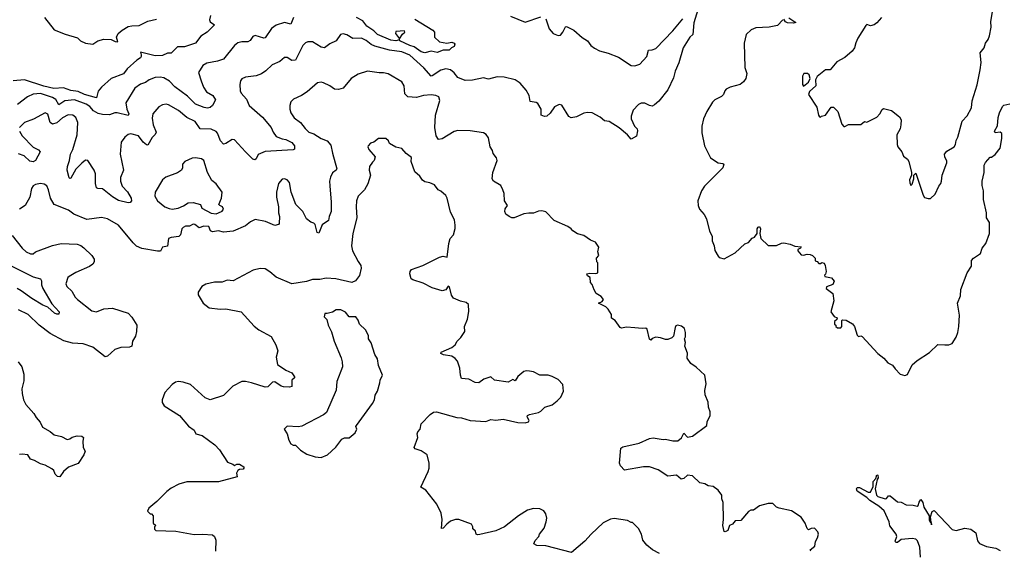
# Model space of a CAD drawing. Extents: x 1933546 to 2138868, y 524910 to 667279.
# Tile 460 of 466: x 2070205 to 2078270, y 637952 to 642297. Entities that reach past the tile are written whole.
import ezdxf

# ---------------------------------------------------------------- set-up
doc = ezdxf.new("R2010")
doc.units = 0

msp = doc.modelspace()

# ---------------------------------------------------------------- linework, layer by layer
at = {"layer": '0CON10XD'}
for points in [[(2075782.5, 642447.5), (2075727.7, 642272.3), (2075717.5, 642175), (2075693.3, 642155), (2075640, 642065), (2075603, 641943), (2075573.8, 641875), (2075559.5, 641820.5), (2075515, 641722.5), (2075440.9, 641629.1), (2075405, 641598.8), (2075385, 641590), (2075365, 641593.3), (2075325, 641614), (2075295.9, 641614.1), (2075275, 641603.3), (2075230, 641555), (2075213.6, 641506.4), (2075212.5, 641485), (2075240, 641425), (2075263.8, 641403.8), (2075265.8, 641385.8), (2075256.8, 641343.2), (2075215, 641317.5), (2075183.3, 641355), (2075115, 641412), (2075034.2, 641464.2), (2074995, 641470), (2074958.8, 641498.8), (2074895, 641534), (2074855, 641537.5), (2074827.3, 641532.7), (2074767.3, 641502.7), (2074723.6, 641493.6), (2074703.9, 641503.9), (2074646.4, 641596.4), (2074625, 641602.5), (2074587, 641583), (2074549.7, 641530.3), (2074522.4, 641507.6), (2074505, 641503.8), (2074477.5, 641515), (2074477.3, 641565), (2074449.7, 641609.7)], [(2077263.8, 642315), (2077225, 642270), (2077205, 642256), (2077175, 642245.8), (2077145, 642257.5), (2077135, 642250), (2077070.8, 642145), (2077052.6, 642107.4), (2077041.9, 642065), (2077025, 642039.4), (2076965, 641988.1), (2076898.3, 641951.7), (2076845, 641887.5), (2076805, 641887.5), (2076737.3, 641832.7), (2076723.8, 641805), (2076727.5, 641755), (2076675, 641710), (2076667.5, 641685), (2076735, 641580), (2076747.5, 641515), (2076755, 641502.5), (2076765, 641500), (2076773, 641507), (2076806.1, 641513.9), (2076850.7, 641579.3), (2076871.7, 641581.7), (2076906.1, 641546.1), (2076940.5, 641440.5), (2076955, 641422.5), (2076965, 641422.5), (2076995, 641440), (2077095, 641440), (2077125, 641462.5), (2077145, 641457.5), (2077225, 641500), (2077251.2, 641525), (2077269.3, 641560.7), (2077280.7, 641569.3), (2077345, 641553.8), (2077411.7, 641501.7), (2077426.1, 641476.1), (2077423.8, 641435), (2077415.9, 641404.1), (2077390.8, 641355), (2077391.4, 641275), (2077399.2, 641255), (2077432, 641215), (2077445, 641180), (2077476.2, 641155), (2077489.2, 641135), (2077510, 641045), (2077510, 641025), (2077493.3, 640985), (2077495, 640960), (2077505, 640940), (2077515, 640950), (2077530, 640995), (2077530, 641025), (2077545, 641040), (2077605, 640860), (2077615, 640840), (2077645, 640832.5), (2077665, 640832.5), (2077703, 640867), (2077733.8, 640935), (2077748.8, 640955), (2077756.2, 640975), (2077760, 641025), (2077798.8, 641125), (2077799.3, 641139.3), (2077782, 641175), (2077780, 641195), (2077798.9, 641221.1), (2077858, 641255), (2077870, 641275), (2077877, 641307), (2077890.6, 641335), (2077924.4, 641465.6), (2077965, 641510), (2078000.9, 641575), (2078006.5, 641633.5), (2078047, 641763), (2078073.2, 641886.8), (2078079.2, 641945), (2078071.6, 642025), (2078105.6, 642065), (2078115.8, 642105), (2078138, 642135), (2078150, 642165), (2078163.3, 642235), (2078158.6, 642281.4), (2078184.5, 642425.5)], [(2071768.3, 642331.7), (2071760, 642295), (2071765, 642280), (2071800, 642255), (2071741.4, 642195), (2071689.2, 642160.8), (2071644.4, 642105), (2071555, 642074.8), (2071496.7, 642073.2), (2071445, 642024), (2071415, 642023.8), (2071375, 642004), (2071315, 641999.5), (2071195, 642030), (2071200.7, 642009.3), (2071201.2, 641995), (2071194.2, 641985.8), (2071163.6, 641966.4), (2071086.8, 641893.2), (2071055, 641852.9), (2070955, 641815.8), (2070874.4, 641745.6), (2070848.3, 641711.7), (2070835, 641657.5), (2070735.8, 641685), (2070685, 641708.7), (2070625, 641716.1), (2070565, 641738.8), (2070485.3, 641734.7), (2070401.8, 641751.8), (2070244.8, 641805.2), (2070153.2, 641796.8)], [(2072446.9, 642315), (2072425, 642259.2), (2072375, 642274.7), (2072305, 642253.2), (2072268.8, 642225), (2072215, 642147.1), (2072205, 642144.3), (2072135, 642167.5), (2072115, 642160), (2072093.1, 642126.9), (2072075, 642114.4), (2072025, 642116.1), (2071992.8, 642107.2), (2071963.5, 642085), (2071875, 641974.4), (2071825, 641956.7), (2071739.1, 641940.9), (2071705, 641920.6), (2071670.4, 641865), (2071691.4, 641795), (2071710.9, 641745), (2071735, 641706.9), (2071786.8, 641675), (2071808.1, 641641.9), (2071785.4, 641595), (2071765, 641577.9), (2071745, 641572.4), (2071716.7, 641576.7), (2071645, 641603.8), (2071580.2, 641670.2), (2071475, 641745.9), (2071432.8, 641792.8), (2071385, 641820.9), (2071355, 641826.2), (2071315, 641823.3), (2071265, 641803.3), (2071235, 641783.8), (2071195, 641768.5), (2071149.4, 641735), (2071075.9, 641615), (2071083.3, 641563.3), (2071099.5, 641525), (2071095, 641511.9), (2071005, 641535.4), (2070985, 641534.5), (2070941.5, 641518.5), (2070885, 641520.8), (2070849.1, 641529.1), (2070810.5, 641550.5), (2070779.1, 641585), (2070750.4, 641605), (2070655, 641641.1), (2070576.4, 641633.6), (2070525, 641600.9), (2070502.1, 641642.1), (2070475, 641658.4), (2070375, 641691.1), (2070315, 641687.4), (2070268.6, 641665), (2070186.3, 641603.7)], [(2070407.5, 642315), (2070488.8, 642215), (2070577.6, 642177.6), (2070679.5, 642149.5), (2070703.8, 642125), (2070745, 642104.4), (2070805, 642096.9), (2070845, 642124), (2070895, 642138.5), (2070953.3, 642133.3), (2070988, 642118), (2071010, 642115), (2070997.8, 642155), (2071013.3, 642185), (2071045, 642212.1), (2071095, 642240.4), (2071125, 642247.5), (2071185, 642248.8), (2071255, 642285.6), (2071325, 642300.6)], [(2073441.2, 642301.2), (2073590.6, 642210.6), (2073603.3, 642195), (2073603.3, 642155), (2073645, 642116), (2073705, 642105.8), (2073745, 642112.9), (2073763.8, 642105), (2073770.8, 642095), (2073765, 642076.2), (2073741.2, 642065), (2073724.1, 642045.9), (2073675, 642048.5), (2073625, 642028.9), (2073575, 642038.9), (2073522.5, 642025), (2073495, 642034.7), (2073435.2, 642075.2), (2073401.2, 642085), (2073320, 642125), (2073315, 642132.5), (2073285.4, 642124.6), (2073245, 642129.7), (2073136.1, 642176.1), (2073106.2, 642205), (2073048.3, 642245), (2073015, 642286.8), (2072964.1, 642314.1)], [(2074225, 642326.9), (2074345, 642275.8), (2074475, 642319.2)], [(2074513.8, 642305), (2074541.7, 642221.7), (2074574.5, 642184.5), (2074615, 642168.1), (2074635, 642170), (2074655, 642194.3), (2074675, 642238.8), (2074685, 642242), (2074745, 642211.2), (2074811.2, 642151.2), (2074855, 642123.8), (2074883.3, 642085), (2074914.3, 642064.3), (2074955, 642041.2), (2075025, 642023.3), (2075110.7, 641990.7), (2075215, 641922.5), (2075245, 641920), (2075286.1, 641933.9), (2075343.3, 641995), (2075355, 642047.5), (2075385, 642048.8), (2075415, 642061.2), (2075555.4, 642204.6), (2075635.6, 642305)], [(2076455, 642296.7), (2076411.7, 642248.3), (2076343.7, 642236.3), (2076235, 642230.6), (2076197, 642213), (2076155, 642176.2), (2076138.1, 642105), (2076145.6, 641905), (2076162, 641855), (2076152, 641815), (2076135, 641788.8), (2076107.5, 641765), (2076025.9, 641744.1), (2075992.7, 641727.3), (2075980, 641715), (2075971.2, 641685), (2075955, 641666.7), (2075899.5, 641640.5), (2075879.5, 641620.5), (2075833.8, 641545), (2075806.2, 641485), (2075793.9, 641426.1), (2075791.7, 641371.7), (2075814, 641265), (2075863.3, 641165), (2075925, 641123.8), (2075965, 641120), (2075973, 641113), (2075963.3, 641085), (2075815, 640932.5), (2075790, 640895), (2075760, 640815), (2075762.5, 640775), (2075773.3, 640745), (2075810.7, 640700.7), (2075830, 640665), (2075856.2, 640565), (2075876.7, 640525), (2075876.7, 640485), (2075892.5, 640445), (2075898.3, 640408.3), (2075925, 640360), (2075935, 640350), (2075975, 640340), (2076065, 640387.5), (2076145, 640462.5), (2076175, 640472.5), (2076205, 640507.5), (2076225, 640516.7), (2076246.7, 640545), (2076246, 640585), (2076255, 640598.8), (2076265, 640602.5), (2076272.5, 640585), (2076268.8, 640545), (2076276.1, 640506.1), (2076335, 640446.7), (2076405, 640446.7), (2076445, 640467.5), (2076465, 640470), (2076515, 640460), (2076555, 640442.5), (2076606.4, 640436.4), (2076600, 640425), (2076580, 640415), (2076577.5, 640405), (2076605, 640372.5), (2076625, 640367.5), (2076655, 640376.7), (2076680, 640375), (2076700, 640365), (2076720, 640345), (2076721.7, 640321.7), (2076738.3, 640318.3), (2076751.7, 640301.7), (2076765, 640300), (2076775, 640307.5), (2076795, 640303.3), (2076803.8, 640285), (2076810.8, 640235), (2076806.2, 640213.8), (2076797.5, 640205), (2076800, 640195), (2076855, 640182.5), (2076877.5, 640155), (2076865, 640127.5), (2076815, 640110), (2076810, 640095), (2076866.2, 640055), (2076873.3, 639995), (2076850, 639905), (2076877, 639867), (2076900, 639855), (2076898.3, 639841.7), (2076880, 639825), (2076880, 639805), (2076890, 639795), (2076890, 639785), (2076903, 639773), (2076930, 639775), (2076940, 639785), (2076940, 639835), (2076945, 639840), (2076975, 639836.7), (2077027.3, 639807.3), (2077044.3, 639784.3), (2077065, 639712.5), (2077075, 639702.5), (2077095, 639707.5), (2077105, 639702.5), (2077234.1, 639564.1), (2077282.5, 639525), (2077315, 639487.5), (2077355, 639467.5), (2077375, 639437.5), (2077417.5, 639395), (2077455, 639383.3), (2077478.3, 639391.7), (2077515, 639470), (2077555, 639507.5), (2077658.3, 639571.7), (2077725, 639637.5), (2077783.8, 639633.8), (2077815.9, 639634.1), (2077844.1, 639645.9), (2077875, 639697.5), (2077889.2, 639735), (2077897.5, 639785), (2077902.7, 639877.3), (2077886.7, 639975), (2077912.2, 640035), (2077915, 640086.7), (2077967, 640223), (2078002.3, 640277.7), (2078000, 640325), (2078018, 640345), (2078075, 640383.8), (2078087.5, 640425), (2078120, 640465), (2078148.1, 640545), (2078148.1, 640635), (2078122.9, 640675), (2078122.9, 640715), (2078100.4, 640825), (2078099.5, 640895), (2078088.3, 640938.3), (2078087.7, 640975), (2078103.9, 641045), (2078104.3, 641105), (2078115, 641127.5), (2078155, 641170), (2078165, 641170), (2078195, 641192.5), (2078235.4, 641244.6), (2078250.5, 641325), (2078248.9, 641365), (2078235, 641375.6), (2078195, 641370), (2078190, 641385), (2078215, 641426.7), (2078220, 641495), (2078230.8, 641535), (2078256.2, 641585), (2078265, 641596.7), (2078315, 641607.5)], [(2076505, 642311.9), (2076563.8, 642275), (2076542.2, 642267.8), (2076495, 642271.2), (2076479.1, 642279.1), (2076465, 642300)], [(2073315, 642140), (2073341.1, 642178.9), (2073360, 642195), (2073356, 642205), (2073285, 642198.8), (2073284.3, 642185), (2073315, 642140)], [(2074449.7, 641609.7), (2074435, 641618), (2074387.1, 641627.1), (2074377.4, 641677.4), (2074355, 641718.8), (2074305, 641778), (2074265, 641804.3), (2074172.5, 641825), (2074115, 641828.8), (2074045, 641809.6), (2074005, 641819.7), (2073915, 641801), (2073855, 641799.2), (2073794.1, 641824.1), (2073763, 641863), (2073735, 641885.4), (2073695, 641894.7), (2073655.3, 641884.7), (2073585, 641836.9), (2073575, 641835.7), (2073515, 641903.6), (2073400.5, 642005), (2073335, 642033.5), (2073235, 642047), (2073115, 642079.3), (2073084.1, 642094.1), (2073042.7, 642127.3), (2073004.4, 642144.4), (2072935, 642142.9), (2072885, 642172.5), (2072855, 642182), (2072833.8, 642175), (2072796.8, 642123.2), (2072745, 642098), (2072702.7, 642067.3), (2072675, 642070.6), (2072605, 642115.8), (2072565, 642115.8), (2072545, 642106), (2072524.6, 642085.4), (2072465.7, 641964.3), (2072435, 641962.9), (2072395, 641986.7), (2072375, 641987.5), (2072336.6, 641953.4), (2072273.2, 641926.8), (2072222.8, 641877.2), (2072186.3, 641853.7), (2072143.2, 641836.8), (2072054.3, 641825.7), (2072025, 641811.2), (2072014, 641795), (2072009.2, 641765), (2072011.9, 641715), (2072020, 641695), (2072064.2, 641645), (2072085.7, 641595), (2072195, 641499.5), (2072264.5, 641415), (2072282.1, 641375), (2072305, 641340.5), (2072355, 641320.9), (2072385, 641316.9), (2072435, 641291.8), (2072457.5, 641265), (2072455, 641236.7), (2072445, 641230), (2072215, 641217.8), (2072158.2, 641191.8), (2072143.2, 641156.8), (2072131.7, 641148.3), (2072116.2, 641155), (2072054.6, 641214.6), (2071965, 641314.4), (2071945, 641316.9), (2071895, 641284.4), (2071875, 641278.1), (2071850.9, 641305), (2071826.5, 641366.5), (2071815, 641381.1), (2071775, 641399.5), (2071682.3, 641402.3), (2071642.5, 641462.5), (2071575, 641495.6), (2071505, 641553.3), (2071425, 641600), (2071405, 641604.2), (2071375, 641599.2), (2071345.5, 641584.5), (2071295.6, 641525), (2071289.7, 641489.7), (2071300, 641435), (2071323.1, 641375), (2071315, 641356), (2071289.1, 641330.9), (2071255, 641270), (2071245, 641271.4), (2071215.7, 641295), (2071178.8, 641345), (2071115, 641362.9), (2071093, 641357), (2071065.5, 641334.5), (2071036.9, 641295), (2071027.5, 641195), (2071056.2, 641065), (2071031.5, 641005), (2071030, 640975), (2071043.8, 640935), (2071087.7, 640887.7), (2071118.2, 640835), (2071120, 640815), (2071110.3, 640799.7), (2071095, 640797.8), (2071015, 640815.9), (2070965, 640847.1), (2070885, 640913.2), (2070845, 640914.5), (2070835, 640920), (2070825.4, 640955), (2070825.5, 641035), (2070815, 641066), (2070762.5, 641145), (2070745, 641146), (2070715, 641122.9), (2070665, 641073.1), (2070625, 640998.6), (2070615, 640996), (2070611.9, 641001.9), (2070594.3, 641064.3), (2070595.8, 641095), (2070613.8, 641145), (2070621.4, 641195), (2070641.9, 641235), (2070676.2, 641355), (2070681.1, 641455), (2070664.3, 641495), (2070640, 641515), (2070601.1, 641518.9), (2070555, 641494.5), (2070508.7, 641451.3), (2070475, 641442.4), (2070454.1, 641455), (2070435, 641523.8), (2070415, 641534.3), (2070317.4, 641482.6), (2070246, 641455), (2070204.4, 641415)], [(2076684, 637945), (2076681.2, 637955), (2076718, 637985), (2076723.8, 638025), (2076741.2, 638055), (2076748.8, 638085), (2076743.3, 638105), (2076715, 638132.5), (2076688.3, 638131.7), (2076665, 638120), (2076655, 638130), (2076639.2, 638175), (2076605, 638223.3), (2076526.1, 638276.1), (2076425, 638296.7), (2076405, 638306.7), (2076375, 638336), (2076335, 638336), (2076265, 638316), (2076215, 638281.2), (2076195, 638280), (2076175, 638270), (2076112.3, 638197.7), (2076065, 638192.5), (2076045, 638166.2), (2076018, 638155), (2076006.3, 638113.7), (2075985, 638103.3), (2075976.2, 638106.2), (2075964.3, 638155), (2075970.6, 638205), (2075967.5, 638345), (2075956, 638375), (2075956.2, 638405), (2075925, 638444), (2075885, 638474), (2075845, 638481.2), (2075817.5, 638497.5), (2075775.8, 638505.8), (2075715, 638561.2), (2075675, 638568.8), (2075645, 638541.2), (2075623.6, 638533.6), (2075585, 638566.7), (2075515, 638560), (2075435, 638610.8), (2075365, 638635.7), (2075315, 638635.7), (2075158.3, 638608.3), (2075125.6, 638645), (2075118.9, 638665), (2075130.1, 638789.9), (2075145, 638800), (2075279.1, 638830.9), (2075365, 638867.5), (2075395, 638874.2), (2075475, 638858.8), (2075495, 638862), (2075555, 638850), (2075595, 638850), (2075626.4, 638873.6), (2075645, 638912.5), (2075675, 638880), (2075715, 638888), (2075832.5, 638975), (2075837.5, 639005), (2075860, 639055), (2075860, 639085), (2075846.7, 639125), (2075844, 639165), (2075820, 639225), (2075818.3, 639261.7), (2075828, 639315), (2075817, 639387), (2075745, 639452.5), (2075702.3, 639482.3), (2075673.3, 639525), (2075676.4, 639566.4), (2075652.5, 639625), (2075660, 639655), (2075650, 639685), (2075659.3, 639700.7), (2075660, 639735), (2075649.3, 639769.3), (2075627, 639787), (2075593, 639797), (2075580, 639790), (2075573, 639777), (2075560, 639705), (2075547, 639693), (2075515, 639677.5), (2075495, 639677.5), (2075453, 639693), (2075415, 639696.2), (2075385, 639687.5), (2075375, 639672.5), (2075365, 639680), (2075345, 639762.5), (2075335, 639772), (2075305, 639768.5), (2075244.6, 639774.6), (2075175, 639780), (2075135, 639772.5), (2075125, 639777.5), (2075083.3, 639835), (2075053.9, 639853.9), (2075051.7, 639881.7), (2075026.4, 639926.4), (2075006.1, 639946.1), (2074947.5, 639975), (2074975, 639990), (2074987, 640007), (2074969.3, 640029.3), (2074927.5, 640055), (2074910, 640085), (2074895, 640130), (2074880, 640145), (2074877.5, 640185), (2074855, 640200), (2074850, 640215), (2074875, 640222), (2074925, 640217.5), (2074940, 640225), (2074940, 640305), (2074932.5, 640315), (2074930, 640345), (2074950, 640365), (2074940, 640395), (2074950, 640435), (2074921.2, 640475), (2074881.4, 640491.4), (2074825, 640528.8), (2074773.9, 640543.9), (2074735, 640567.5), (2074722.5, 640585), (2074695, 640603.3), (2074583.9, 640653.9), (2074515, 640722.5), (2074481.7, 640731.7), (2074455, 640730), (2074415, 640712.5), (2074375, 640713.8), (2074335, 640706.7), (2074255, 640673.8), (2074235, 640674.3), (2074213.3, 640685), (2074187.5, 640705), (2074180, 640725), (2074182.3, 640747.7), (2074200, 640775), (2074175.7, 640815), (2074173.6, 640875), (2074163.1, 640905), (2074145, 640938), (2074086.2, 640975), (2074075, 640992.5), (2074080.8, 641045), (2074116.7, 641145), (2074110, 641165), (2074082.3, 641202.3), (2074076.8, 641226.8), (2074060, 641255), (2074045, 641330), (2074025, 641357.5), (2074005, 641370), (2073895, 641385.7), (2073795, 641388.9), (2073765, 641380), (2073665, 641321.4), (2073635, 641316.2), (2073615.7, 641345), (2073605.5, 641415), (2073610.9, 641515), (2073645.8, 641635), (2073637.5, 641665), (2073615, 641676), (2073575, 641680.6), (2073512.5, 641675), (2073455, 641660.4), (2073385, 641664.4), (2073360.9, 641690.9), (2073354.6, 641754.6), (2073335, 641788), (2073222.1, 641852.1), (2073185, 641861.9), (2073148.7, 641861.3), (2073055, 641875.8), (2072978, 641852), (2072920, 641815), (2072855, 641736.2), (2072815.8, 641724.2), (2072785, 641728.6), (2072745, 641755.6), (2072695, 641778.6), (2072674.2, 641784.2), (2072645, 641780), (2072558.8, 641705), (2072514.6, 641675.4), (2072448.8, 641645), (2072425.7, 641624.3), (2072417.5, 641595), (2072419.2, 641565), (2072427.5, 641535), (2072453.4, 641493.4), (2072504.2, 641455), (2072542.5, 641405), (2072575, 641376.9), (2072615, 641362.7), (2072675, 641324.5), (2072723.1, 641305), (2072755, 641268.8), (2072766.2, 641205), (2072802.5, 641075), (2072798, 641065), (2072768.3, 641041.7), (2072752.4, 641007.6), (2072743.3, 640975), (2072746.5, 640936.5), (2072757, 640803), (2072755.6, 640725), (2072739.4, 640685), (2072735, 640652.5), (2072682.7, 640617.3), (2072655, 640549.2), (2072641.5, 640555), (2072625, 640620), (2072615, 640630), (2072589.3, 640639.3), (2072555, 640667.5), (2072523.8, 640725), (2072468, 640785), (2072429.2, 640885), (2072414, 640965), (2072395, 640986), (2072375, 640993.8), (2072355, 640991.2), (2072325, 640956.7), (2072310, 640885), (2072310, 640845), (2072324.4, 640765), (2072324, 640715), (2072333.8, 640685), (2072331.7, 640628.3), (2072325, 640620), (2072295, 640612.5), (2072220, 640645), (2072135, 640660.8), (2072095, 640641.4), (2072055, 640610), (2071955, 640566.2), (2071875, 640556.2), (2071833, 640567), (2071785, 640560), (2071767, 640567), (2071753.9, 640603.9), (2071715, 640605.6), (2071675, 640591.4), (2071638.7, 640618.7), (2071625, 640621.4), (2071595, 640605.6), (2071564.5, 640605.5), (2071543.3, 640595), (2071533.8, 640585), (2071523.8, 640536.2), (2071508.3, 640521.7), (2071445, 640514), (2071425, 640506), (2071416.7, 640443.3), (2071375, 640433.8), (2071357.7, 640402.3), (2071335, 640400.8), (2071205, 640422.5), (2071163.5, 640443.5), (2071135, 640469.2), (2071015, 640614.3), (2070925, 640666), (2070875, 640676.2), (2070755, 640660), (2070647.5, 640705), (2070605, 640736), (2070487.5, 640785), (2070458.1, 640835), (2070440.8, 640905), (2070426.6, 640936.6)], [(2076625, 641752.5), (2076665.7, 641784.3), (2076680, 641815), (2076672.5, 641845), (2076657.2, 641857.2), (2076626.7, 641855), (2076616.7, 641835), (2076617.5, 641765), (2076625, 641752.5)], [(2070203.6, 641385), (2070226.2, 641345), (2070315, 641252.7), (2070360.6, 641230.6), (2070372.5, 641215), (2070334.4, 641145), (2070315, 641133.9), (2070288.9, 641138.9), (2070241.4, 641181.4), (2070195, 641199.4)], [(2075445, 637926.7), (2075387.5, 637955), (2075342.5, 637995), (2075310, 638035), (2075297.5, 638085), (2075275, 638130), (2075225, 638180), (2075215, 638180), (2075185, 638197.5), (2075075, 638212.5), (2075045, 638207.5), (2074985, 638177.5), (2074886.7, 638085), (2074835, 638026.7), (2074725, 637934), (2074515, 637990), (2074440.5, 637990.5), (2074416.7, 638005), (2074427.1, 638032.9), (2074456.2, 638065), (2074463.3, 638085), (2074500, 638135), (2074518.8, 638185), (2074523.3, 638215), (2074515, 638250), (2074497.5, 638275), (2074465, 638293.3), (2074415, 638296), (2074365, 638282), (2074291.2, 638235), (2074176.7, 638145), (2074105, 638112.5), (2073975, 638080.8), (2073955, 638078.8), (2073944.2, 638084.2), (2073938.3, 638108.3), (2073917.5, 638127.5), (2073916.7, 638145), (2073906.1, 638166.1), (2073802.5, 638205), (2073775, 638203.6), (2073735, 638190.8), (2073702.7, 638167.3), (2073673.3, 638135), (2073660.8, 638130.8), (2073666.2, 638205), (2073656.4, 638256.4), (2073620.7, 638330.7), (2073532.5, 638445), (2073490.7, 638470.7), (2073552.3, 638597.7), (2073560, 638625), (2073560, 638665), (2073543.3, 638735), (2073495, 638768.1), (2073444.1, 638784.1), (2073437.1, 638795), (2073466.7, 638875), (2073460, 638905), (2073466.4, 638923.6), (2073486.7, 638945), (2073493, 638987), (2073566.7, 639065), (2073595, 639083.8), (2073620, 639085), (2073785, 639040.8), (2073825, 639038), (2073896.1, 639016.1), (2074023.6, 639006.4), (2074065, 639024), (2074105, 639017.5), (2074165, 639025.8), (2074285, 639000), (2074345, 638996.2), (2074372.5, 639005), (2074377.5, 639015), (2074362.5, 639045), (2074363.9, 639056.1), (2074380, 639065), (2074455, 639081.2), (2074475, 639092.5), (2074506.4, 639123.6), (2074566.1, 639143.9), (2074607.5, 639175), (2074637.5, 639205), (2074660, 639255), (2074655, 639310), (2074615, 639350), (2074566.4, 639376.4), (2074533, 639387), (2074465, 639387.5), (2074412.5, 639412.5), (2074380.6, 639419.4), (2074355, 639422.1), (2074333.8, 639416.2), (2074285, 639376.2), (2074265, 639340), (2074245, 639350), (2074205, 639328), (2074095, 639346.2), (2074065, 639372.5), (2074006.4, 639353.6), (2073965, 639322.5), (2073935, 639326.7), (2073885, 639353.3), (2073825, 639360), (2073816.2, 639385), (2073811.2, 639445), (2073790.7, 639500.7), (2073773, 639523), (2073745, 639541.2), (2073675.8, 639554.2), (2073654.4, 639565), (2073658, 639575), (2073745, 639612.2), (2073773.3, 639635), (2073787.5, 639665), (2073817.5, 639695), (2073852.5, 639745), (2073850, 639785), (2073873.3, 639845), (2073883, 639907), (2073882.5, 639965), (2073861.7, 639981.7), (2073815, 639992.5), (2073757.5, 640017.5), (2073742.5, 640042.5), (2073725, 640108.8), (2073715, 640116.2), (2073694.6, 640085.4), (2073665, 640077.3), (2073585, 640102.3), (2073508.8, 640138.8), (2073426.5, 640166.5), (2073412.2, 640175), (2073401.7, 640215), (2073403.4, 640235), (2073415, 640252.7), (2073507.1, 640282.9), (2073645, 640351.4), (2073675, 640360), (2073706.2, 640353.8), (2073720, 640465), (2073732.5, 640505), (2073757.5, 640535), (2073773, 640587), (2073773.3, 640615), (2073767, 640657), (2073735, 640720), (2073706, 640835), (2073695, 640856.7), (2073655, 640893.3), (2073632.5, 640905), (2073603.9, 640943.9), (2073565, 640961.2), (2073525, 640970), (2073504.1, 640984.1), (2073482.5, 641015), (2073441.7, 641051.7), (2073411.2, 641135), (2073415, 641167.5), (2073370.5, 641200.5), (2073335, 641242.5), (2073285, 641253.3), (2073235, 641282.5), (2073227.5, 641305), (2073205, 641323.3), (2073145, 641323.3), (2073105, 641293.3), (2073080, 641285), (2073060, 641265), (2073057.5, 641255), (2073066.2, 641235), (2073117.5, 641175), (2073107.5, 641145), (2073095, 641130), (2073070, 641095), (2073067.5, 641065), (2073077.5, 641025), (2073057.6, 640952.4), (2073029.2, 640905), (2072978.6, 640851.4), (2072964.5, 640815), (2072960.5, 640765), (2072967.5, 640675), (2072933.1, 640545), (2072924.3, 640445), (2072932, 640405), (2072976.6, 640316.6), (2073000, 640285), (2073001.9, 640261.9), (2072988, 640202), (2072955, 640158.8), (2072925, 640146.2), (2072795, 640174.2), (2072715, 640180), (2072665, 640169.4), (2072605, 640169.4), (2072555, 640153.5), (2072435, 640134.4), (2072305, 640189.2), (2072255, 640232.5), (2072215, 640255.8), (2072175, 640259.2), (2072117.5, 640245), (2071955, 640158.8), (2071905, 640164.4), (2071865, 640147.1), (2071801.2, 640148.8), (2071729.2, 640130.8), (2071697.7, 640112.3), (2071667.5, 640065), (2071666.7, 640045), (2071708.8, 639975), (2071757.9, 639937.9), (2071846.6, 639926.6), (2071895, 639930.5), (2072020, 639905), (2072127.2, 639787.2), (2072165, 639758.6), (2072265, 639703.8), (2072302.5, 639635), (2072320, 639585), (2072306.2, 639535), (2072316.7, 639475), (2072385, 639426.9), (2072435, 639406.7), (2072456.7, 639373.3), (2072456.4, 639363.6), (2072434, 639345), (2072435.7, 639294.3), (2072415, 639289.2), (2072365, 639290.8)], [(2071815, 640708), (2071835, 640714.2), (2071865, 640728.6), (2071875.5, 640745), (2071866, 640765), (2071844.2, 640774.2), (2071836.7, 640785), (2071858.8, 640835), (2071862.5, 640885), (2071815, 640952), (2071779.1, 640979.1), (2071744.4, 641044.4), (2071714.2, 641144.2), (2071695, 641158.6), (2071644.3, 641165.7), (2071617, 641163), (2071556.7, 641135), (2071538.8, 641115), (2071540, 641085), (2071530, 641065), (2071497.2, 641042.8), (2071402.6, 641007.4), (2071373.8, 640985), (2071314.2, 640885), (2071311.7, 640851.7), (2071333, 640813), (2071393.8, 640765), (2071430.4, 640750.4), (2071455, 640746.2), (2071503.3, 640755), (2071547.9, 640772.1), (2071585, 640796), (2071625, 640801.2), (2071685, 640782.5), (2071697.5, 640755), (2071775, 640714), (2071815, 640708)], [(2070426.6, 640936.6), (2070405, 640950.8), (2070375, 640955.8), (2070335, 640947.5), (2070315, 640936.2), (2070301.4, 640915), (2070287.8, 640845), (2070250, 640775), (2070205, 640745.5)], [(2070145, 640530.8), (2070226, 640425), (2070258.8, 640395), (2070295, 640378.8), (2070315, 640380), (2070334.2, 640395.8), (2070475, 640447.5), (2070545, 640464.2), (2070675, 640459.4), (2070705, 640449.2), (2070729.7, 640429.7), (2070796.2, 640365), (2070815.9, 640335.9), (2070816.2, 640315), (2070803.8, 640295), (2070776.2, 640275), (2070665, 640225.6), (2070611.2, 640195), (2070600.8, 640185), (2070584.4, 640135), (2070591.2, 640111.2), (2070633, 640073), (2070660, 640025), (2070678.8, 640005), (2070795, 639912.9), (2070835, 639905.6), (2070895, 639929.2), (2070965, 639933.8), (2071093.9, 639893.9), (2071125, 639862.5), (2071163.9, 639795), (2071163.1, 639745), (2071154.1, 639705.9), (2071130.6, 639665), (2071122.9, 639625), (2071105, 639614.4), (2071035, 639612.5), (2070985, 639597.5), (2070925, 639542), (2070905, 639535.8), (2070805, 639616.9), (2070725, 639642.3), (2070638.3, 639648.3), (2070567.3, 639667.3), (2070456.2, 639726.2), (2070364.4, 639794.4), (2070275, 639882.5), (2070195, 639920.8)], [(2070109.4, 640295), (2070315, 640191.5), (2070376, 640175), (2070385, 640157.5), (2070384.5, 640125), (2070394.5, 640095), (2070469.2, 639969.2), (2070530, 639905), (2070526.7, 639885), (2070510, 639885), (2070489.4, 639895), (2070435, 639942.7), (2070395, 639958.7), (2070305, 640012.8), (2070216.9, 640076.9), (2070185, 640094.8)], [(2072675, 638713.3), (2072727.5, 638735), (2072795, 638797.5), (2072845, 638862.5), (2072865, 638872.5), (2072905, 638872.5), (2072952.5, 638915), (2072967.5, 638945), (2072957.5, 638965), (2072963.3, 638975), (2073096.2, 639155), (2073111.2, 639185), (2073117.7, 639222.3), (2073136.2, 639255), (2073156.4, 639323.6), (2073157.5, 639345), (2073177.5, 639385), (2073143.3, 639465), (2073135, 639520), (2073113.3, 639555), (2073085, 639650), (2073062.5, 639685), (2073061.7, 639711.7), (2073037, 639757), (2072987.5, 639805), (2072976.7, 639836.7), (2072957.5, 639865), (2072903, 639863), (2072875, 639902.5), (2072835, 639920), (2072798.3, 639921.7), (2072767, 639903), (2072725, 639890), (2072705, 639890), (2072700, 639865), (2072721.7, 639841.7), (2072733.3, 639795), (2072760.5, 639740.5), (2072780, 639665), (2072838.3, 639528.3), (2072845.6, 639495.6), (2072849.4, 639455), (2072802.5, 639335), (2072796.4, 639263.6), (2072719.3, 639080.7), (2072695, 639060.8), (2072515, 638969.2), (2072485, 638962.5), (2072395, 638967.5), (2072372.5, 638945), (2072397.5, 638905), (2072410, 638855), (2072427.5, 638825), (2072445, 638813.8), (2072465, 638812.5), (2072505, 638773.3), (2072558.3, 638738.3), (2072625, 638716.7), (2072675, 638713.3)], [(2070192.5, 639495), (2070223.3, 639455), (2070238, 639395), (2070239.5, 639340.5), (2070224.3, 639275), (2070225.8, 639235), (2070237.5, 639185), (2070256, 639145), (2070321.3, 639071.3), (2070340.7, 639040.7), (2070372.7, 639002.7), (2070391.6, 638961.6), (2070455.8, 638925), (2070488.5, 638898.5), (2070547.5, 638885), (2070595, 638858.6), (2070615.7, 638864.3), (2070635, 638880), (2070675, 638890), (2070713.6, 638886.4), (2070727.5, 638875), (2070721.4, 638845), (2070725.5, 638795.5), (2070742.5, 638765), (2070732, 638735), (2070685, 638662.5), (2070605, 638633.3), (2070565, 638596.7), (2070535, 638553.8), (2070515, 638558), (2070496, 638575), (2070485.7, 638605), (2070469.4, 638619.4), (2070415, 638650.8), (2070375, 638660.5), (2070327.8, 638687.7), (2070295, 638697.5), (2070273.4, 638733.4), (2070225, 638740.6), (2070205, 638737.5)], [(2072365, 639290.8), (2072347.5, 639295), (2072295, 639330.8), (2072275, 639328.8), (2072238.9, 639291.1), (2072215, 639287.1), (2072105, 639322.9), (2072055, 639334.2), (2072025, 639334), (2071950, 639295), (2071875, 639220), (2071765, 639183.3), (2071725, 639200), (2071605, 639309.2), (2071545, 639328.6), (2071505, 639333.8), (2071482.3, 639327.7), (2071455, 639310), (2071393.3, 639245), (2071372.5, 639185), (2071373, 639163), (2071387.5, 639135), (2071513.3, 639055), (2071588.8, 638968.8), (2071634.2, 638935), (2071648.8, 638905), (2071701.2, 638891.2), (2071803.3, 638815), (2071843.3, 638775), (2071906.2, 638675), (2071952.5, 638657.5), (2071965, 638648), (2071985, 638657.5), (2072005, 638657.3), (2072041.9, 638635), (2072042.5, 638625), (2072035, 638617.5), (2072006.1, 638613.9), (2071992.5, 638605), (2071982.5, 638585), (2071986.1, 638553.9), (2071835, 638514), (2071575, 638513.3), (2071510, 638495), (2071445, 638462.5), (2071410, 638435), (2071329.3, 638350.7), (2071263.6, 638296.4), (2071253, 638273), (2071275, 638250), (2071285, 638250), (2071300, 638235), (2071300, 638175), (2071320, 638155), (2071310, 638145), (2071310, 638125), (2071320, 638115), (2071485, 638110), (2071635, 638082), (2071705, 638085.8), (2071785, 638078), (2071801.2, 638065), (2071812.5, 638035), (2071808, 637945)], [(2077583.3, 637895), (2077578, 637978), (2077559.3, 638029.3), (2077545, 638042.5), (2077515, 638050), (2077425, 638040), (2077395, 638016.2), (2077382.5, 638015), (2077376.2, 638026.2), (2077388.8, 638065), (2077383.3, 638085), (2077333, 638153), (2077327.5, 638185), (2077286.1, 638276.1), (2077243.3, 638315), (2077169.6, 638359.6), (2077145, 638385.5), (2077065, 638437.3), (2077058.8, 638455), (2077065, 638465.3), (2077085, 638468), (2077155, 638428.9), (2077175, 638428.8), (2077196.2, 638473.8), (2077196.9, 638515), (2077218.3, 638541.7), (2077225, 638570), (2077235, 638566.7), (2077235.6, 638545), (2077227.3, 638532.7), (2077211.2, 638455), (2077224.2, 638405), (2077235, 638393.3), (2077295, 638373.8), (2077305, 638377.5), (2077321.2, 638398.8), (2077335, 638398.8), (2077395, 638348.8), (2077425, 638346.2), (2077465, 638323.8), (2077523, 638323), (2077555, 638312.5), (2077565, 638320), (2077572.1, 638347.9), (2077585, 638367.5), (2077601.9, 638345), (2077611.4, 638305), (2077653.3, 638235), (2077655, 638200), (2077665, 638180), (2077670, 638180), (2077675, 638160), (2077666.4, 638226.4), (2077678.8, 638271.2), (2077695, 638278), (2077842.4, 638122.4), (2077875, 638114.2), (2077945.8, 638134.2), (2077995, 638124.4), (2078036.7, 638095), (2078050.8, 638030.8), (2078067.2, 638007.2), (2078125, 637983.1), (2078199.4, 637969.4), (2078235, 637951.2)]]:
    msp.add_lwpolyline(points, dxfattribs=at)

doc.saveas('drawing.dxf')
